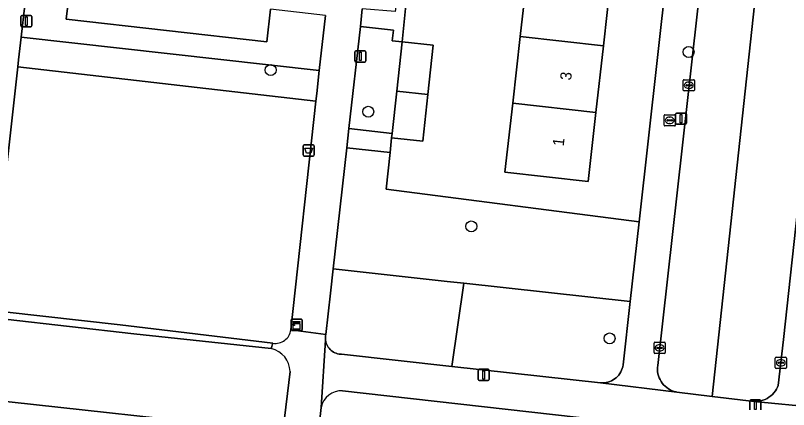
# Model space of a CAD drawing. Extents: x 161928 to 163071, y 386474 to 387428.
# Drawn here: x 162431.4 to 162500.5, y 387074.3 to 387109.5 of the extents above; entities that cross this region are included whole.
import ezdxf

# ---------------------------------------------------------------- set-up
doc = ezdxf.new("R2010")
doc.units = 0
for name, color, linetype in [('IMGEO_Afvalbak', 7, 'Continuous'), ('IMGEO_Boom', 7, 'Continuous'), ('IMGEO_Brandkraan', 7, 'Continuous'), ('IMGEO_Erf', 7, 'Continuous'), ('IMGEO_Groenvoorziening', 7, 'Continuous'), ('IMGEO_Kast', 7, 'Continuous'), ('IMGEO_Kolk', 7, 'Continuous'), ('IMGEO_Lichtmast', 7, 'Continuous'), ('IMGEO_Pand', 7, 'Continuous'), ('IMGEO_Pand_nummerreeks', 7, 'Continuous'), ('IMGEO_Parkeervlak_open', 7, 'Continuous'), ('IMGEO_Rijbaan_lokaal_open', 7, 'Continuous'), ('IMGEO_Voetpad_open', 7, 'Continuous')]:
    doc.layers.add(name, color=color, linetype=linetype)

msp = doc.modelspace()

# ---------------------------------------------------------------- linework, layer by layer
at = {"layer": 'IMGEO_Afvalbak'}
for p, q in [((162457.121, 387097.045), (162457.121, 387097.845)), ((162457.121, 387097.845), (162457.121, 387097.045)), ((162457.221, 387097.945), (162458.011, 387097.945)), ((162458.011, 387097.945), (162457.221, 387097.945)), ((162458.111, 387097.845), (162458.111, 387097.045)), ((162458.111, 387097.045), (162458.111, 387097.845)), ((162458.011, 387096.945), (162457.221, 387096.945)), ((162457.221, 387096.945), (162458.011, 387096.945))]:
    msp.add_line(p, q, dxfattribs=at)
msp.add_lwpolyline([(162457.264, 387097.659), (162457.968, 387097.659), (162457.819, 387097.189), (162457.413, 387097.189), (162457.264, 387097.659)], dxfattribs=at)
for centre, start, end in [((162457.221, 387097.845), 90, 180), ((162457.221, 387097.845), 90, 180), ((162458.011, 387097.845), 0, 90), ((162458.011, 387097.845), 360, 90), ((162457.221, 387097.045), 180, 270), ((162457.221, 387097.045), 180, 270), ((162458.011, 387097.045), 270, 0), ((162458.011, 387097.045), 270, 0)]:
    msp.add_arc(centre, 0.1, start, end, dxfattribs=at)
at = {"layer": 'IMGEO_Boom'}
for centre in [(162491.535, 387106.242), (162454.22, 387104.623), (162462.929, 387100.904), (162472.135, 387090.657), (162484.48, 387080.654)]:
    msp.add_circle(centre, 0.489, dxfattribs=at)
at = {"layer": 'IMGEO_Brandkraan'}
for p, q in [((162489.35, 387099.708), (162489.35, 387100.56)), ((162489.425, 387100.634), (162490.277, 387100.634)), ((162490.351, 387100.56), (162490.351, 387099.708)), ((162489.609, 387100.128), (162489.609, 387100.14)), ((162490.047, 387100.091), (162489.649, 387100.091)), ((162489.652, 387100.177), (162490.05, 387100.177)), ((162489.861, 387099.854), (162489.836, 387099.854)), ((162489.838, 387100.414), (162489.863, 387100.414)), ((162490.093, 387100.14), (162490.093, 387100.128)), ((162490.277, 387099.634), (162489.425, 387099.634))]:
    msp.add_line(p, q, dxfattribs=at)
for points in [[(162489.35, 387099.708), (162489.35, 387100.56)], [(162489.425, 387100.634), (162490.277, 387100.634)], [(162490.351, 387100.56), (162490.351, 387099.708)], [(162490.277, 387099.634), (162489.425, 387099.634)]]:
    msp.add_lwpolyline(points, dxfattribs=at)
for centre, radius, start, end in [((162489.427, 387100.558), 0.0765, 91.55205, 178.44795), ((162489.427, 387100.558), 0.0765, 91.55205, 178.44795), ((162490.275, 387100.558), 0.0765, 1.55205, 88.44795), ((162490.275, 387100.558), 0.0765, 1.55205, 88.44795), ((162489.649, 387100.137), 0.0403, 85.87752, 175.75265), ((162489.646, 387100.127), 0.0366, 178.93798, 274.71019), ((162490.05, 387100.134), 0.043, 264.86636, 352.45326), ((162490.054, 387100.139), 0.0386, 1.73085, 96.63898), ((162489.427, 387099.71), 0.0765, 181.55205, 268.44795), ((162489.427, 387099.71), 0.0765, 181.55205, 268.44795), ((162490.275, 387099.71), 0.0765, 271.55205, 358.44795), ((162490.275, 387099.71), 0.0765, 271.55205, 358.44795)]:
    msp.add_arc(centre, radius, start, end, dxfattribs=at)
for centre, major_axis, ratio, start_param, end_param in [((162489.837, 387100.134), (-0.387, 0.002), 0.722429, 4.712389, 7.853982), ((162489.862, 387100.134), (-0.39, 0.002), 0.717154, 1.570796, 4.712389)]:
    msp.add_ellipse(centre, major_axis=major_axis, ratio=ratio, start_param=start_param, end_param=end_param, dxfattribs=at)
at = {"layer": 'IMGEO_Erf'}
for points in [[(162466.329, 387110.708), (162465.96, 387107.152), (162468.742, 387106.845), (162468.254, 387102.444), (162467.792, 387098.271), (162465.01, 387098.579), (162464.898, 387097.271), (162464.532, 387093.99), (162487.117, 387091.079), (162490.41, 387120.449)], [(162484.596, 387112.764), (162483.928, 387106.801), (162483.26, 387100.838), (162482.569, 387094.666), (162475.14, 387095.498), (162475.831, 387101.671), (162476.499, 387107.634), (162477.167, 387113.597)], [(162436.151, 387110.903), (162435.956, 387109.158), (162453.867, 387107.155), (162454.192, 387110.057)]]:
    msp.add_lwpolyline(points, dxfattribs=at)
at = {"layer": 'IMGEO_Groenvoorziening'}
for points in [[(162459.115, 387109.512), (162454.192, 387110.057), (162453.867, 387107.155), (162435.956, 387109.158), (162436.151, 387110.903), (162434.764, 387110.679), (162433.774, 387110.548), (162432.264, 387110.412), (162431.94, 387107.551), (162458.562, 387104.573)], [(162465.473, 387102.755), (162465.96, 387107.152), (162465.078, 387107.247), (162465.18, 387108.199), (162462.226, 387108.531), (162461.203, 387099.405), (162465.053, 387098.968)], [(162458.562, 387104.573), (162431.94, 387107.551), (162431.712, 387105.531), (162431.642, 387104.911), (162458.258, 387101.86), (162458.335, 387102.543)], [(162486.318, 387083.954), (162487.117, 387091.079), (162464.532, 387093.99), (162464.898, 387097.271), (162461.01, 387097.689), (162459.796, 387086.863), (162469.985, 387085.745), (162471.477, 387085.581)], [(162471.477, 387085.581), (162469.985, 387085.745), (162459.796, 387086.863), (162459.553, 387084.696), (162459.14, 387081.013), (162459.118, 387080.883), (162459.108, 387080.753), (162459.11, 387080.621), (162459.123, 387080.49), (162459.148, 387080.361), (162459.184, 387080.235), (162459.232, 387080.113), (162459.29, 387079.995), (162459.358, 387079.883), (162459.437, 387079.777), (162459.524, 387079.679), (162459.62, 387079.589), (162459.723, 387079.508), (162459.833, 387079.437), (162459.95, 387079.376), (162460.071, 387079.325), (162460.196, 387079.285), (162460.324, 387079.257), (162460.455, 387079.24), (162460.535, 387079.236), (162470.392, 387078.155)], [(162485.685, 387078.297), (162486.318, 387083.954), (162471.477, 387085.581), (162470.392, 387078.155), (162483.681, 387076.698), (162483.847, 387076.69), (162484.012, 387076.698), (162484.176, 387076.72), (162484.338, 387076.756), (162484.496, 387076.807), (162484.648, 387076.872), (162484.794, 387076.95), (162484.933, 387077.041), (162485.063, 387077.144), (162485.183, 387077.258), (162485.293, 387077.382), (162485.391, 387077.516), (162485.476, 387077.658), (162485.549, 387077.807), (162485.608, 387077.962), (162485.653, 387078.121), (162485.683, 387078.284)]]:
    msp.add_lwpolyline(points, close=True, dxfattribs=at)
for points in [[(162458.258, 387101.86), (162431.642, 387104.911), (162429.828, 387088.865), (162429.335, 387084.503), (162429.334, 387084.375), (162429.345, 387084.248), (162429.367, 387084.123), (162429.4, 387083.999), (162429.444, 387083.88), (162429.498, 387083.764), (162429.563, 387083.654), (162429.637, 387083.551), (162429.72, 387083.454), (162429.812, 387083.365), (162429.911, 387083.285), (162430.017, 387083.213), (162430.128, 387083.152), (162430.245, 387083.1), (162430.366, 387083.06), (162430.426, 387083.044), (162440.781, 387081.858), (162454.424, 387080.229)], [(162456.029, 387081.416), (162458.258, 387101.86)], [(162499.259, 387071.64), (162487.843, 387072.908), (162460.645, 387075.979)], [(162458.728, 387074.485), (162454.962, 387041.131), (162495.545, 387036.552), (162497.412, 387054.397), (162499.259, 387071.64)]]:
    msp.add_lwpolyline(points, dxfattribs=at)
for centre, radius, start, end in [((162454.646, 387081.607), 1.396, 260.83567, 352.13491), ((162460.567, 387074.103), 1.878, 87.60591, 168.25571)]:
    msp.add_arc(centre, radius, start, end, dxfattribs=at)
at = {"layer": 'IMGEO_Kast'}
for p, q in [((162456.037, 387081.443), (162456.037, 387082.284)), ((162456.037, 387082.284), (162456.037, 387081.443)), ((162456.112, 387082.368), (162456.953, 387082.368)), ((162456.953, 387082.368), (162456.112, 387082.368)), ((162457.037, 387082.293), (162457.037, 387081.452)), ((162457.037, 387081.452), (162457.037, 387082.293)), ((162456.962, 387081.368), (162456.121, 387081.368)), ((162456.121, 387081.368), (162456.962, 387081.368))]:
    msp.add_line(p, q, dxfattribs=at)
for points in [[(162456.232, 387082.158), (162456.832, 387082.158), (162456.832, 387082.073), (162456.232, 387082.073), (162456.232, 387082.158)], [(162456.232, 387081.983), (162456.832, 387081.983), (162456.832, 387081.494), (162456.232, 387081.494), (162456.232, 387081.983)]]:
    msp.add_lwpolyline(points, dxfattribs=at)
msp.add_circle((162456.316, 387081.832), 0.0377, dxfattribs=at)
for centre, start, end in [((162456.115, 387082.29), 92.4484, 184.28452), ((162456.115, 387082.29), 92.4484, 184.28452), ((162456.959, 387082.29), 2.4484, 94.28452), ((162456.959, 387082.29), 2.4484, 94.28452), ((162456.115, 387081.446), 182.4484, 274.28452), ((162456.115, 387081.446), 182.4484, 274.28452), ((162456.959, 387081.446), 272.4484, 4.28452), ((162456.959, 387081.446), 272.4484, 4.28452)]:
    msp.add_arc(centre, 0.0779, start, end, dxfattribs=at)
at = {"layer": 'IMGEO_Kolk'}
for p, q in [((162491.052, 387102.839), (162491.052, 387103.691)), ((162491.127, 387103.765), (162491.979, 387103.765)), ((162491.311, 387103.259), (162491.311, 387103.271)), ((162491.354, 387103.308), (162491.752, 387103.308)), ((162491.54, 387103.545), (162491.565, 387103.545)), ((162491.795, 387103.271), (162491.795, 387103.259)), ((162492.053, 387103.691), (162492.053, 387102.839)), ((162491.979, 387102.765), (162491.127, 387102.765)), ((162491.749, 387103.222), (162491.351, 387103.222)), ((162491.563, 387102.985), (162491.538, 387102.985)), ((162488.45, 387079.386), (162488.45, 387080.238)), ((162488.525, 387080.312), (162489.377, 387080.312)), ((162488.709, 387079.806), (162488.709, 387079.818)), ((162488.752, 387079.855), (162489.15, 387079.855)), ((162488.938, 387080.092), (162488.963, 387080.092)), ((162489.193, 387079.818), (162489.193, 387079.806)), ((162489.451, 387080.238), (162489.451, 387079.386)), ((162489.377, 387079.312), (162488.525, 387079.312)), ((162489.147, 387079.769), (162488.749, 387079.769)), ((162488.961, 387079.532), (162488.936, 387079.532)), ((162499.27, 387078.052), (162499.27, 387078.904)), ((162499.345, 387078.978), (162500.197, 387078.978)), ((162499.529, 387078.472), (162499.529, 387078.484)), ((162499.967, 387078.435), (162499.569, 387078.435)), ((162499.572, 387078.521), (162499.97, 387078.521)), ((162499.758, 387078.758), (162499.783, 387078.758)), ((162500.013, 387078.484), (162500.013, 387078.472)), ((162500.271, 387078.904), (162500.271, 387078.052)), ((162500.197, 387077.978), (162499.345, 387077.978)), ((162499.781, 387078.198), (162499.756, 387078.198))]:
    msp.add_line(p, q, dxfattribs=at)
for points in [[(162491.052, 387102.839), (162491.052, 387103.691)], [(162491.127, 387103.765), (162491.979, 387103.765)], [(162492.053, 387103.691), (162492.053, 387102.839)], [(162491.979, 387102.765), (162491.127, 387102.765)], [(162488.45, 387079.386), (162488.45, 387080.238)], [(162488.525, 387080.312), (162489.377, 387080.312)], [(162489.451, 387080.238), (162489.451, 387079.386)], [(162489.377, 387079.312), (162488.525, 387079.312)], [(162499.27, 387078.052), (162499.27, 387078.904)], [(162499.345, 387078.978), (162500.197, 387078.978)], [(162500.271, 387078.904), (162500.271, 387078.052)], [(162500.197, 387077.978), (162499.345, 387077.978)]]:
    msp.add_lwpolyline(points, dxfattribs=at)
for centre, radius, start, end in [((162491.129, 387103.689), 0.0765, 91.55205, 178.44795), ((162491.129, 387103.689), 0.0765, 91.55205, 178.44795), ((162491.351, 387103.268), 0.0403, 85.87752, 175.75265), ((162491.756, 387103.27), 0.0386, 1.73085, 96.63898), ((162491.977, 387103.689), 0.0765, 1.55205, 88.44795), ((162491.977, 387103.689), 0.0765, 1.55205, 88.44795), ((162491.129, 387102.841), 0.0765, 181.55205, 268.44795), ((162491.129, 387102.841), 0.0765, 181.55205, 268.44795), ((162491.348, 387103.258), 0.0366, 178.93798, 274.71019), ((162491.752, 387103.265), 0.043, 264.86636, 352.45326), ((162491.977, 387102.841), 0.0765, 271.55205, 358.44795), ((162491.977, 387102.841), 0.0765, 271.55205, 358.44795), ((162488.527, 387080.236), 0.0765, 91.55205, 178.44795), ((162488.527, 387080.236), 0.0765, 91.55205, 178.44795), ((162488.749, 387079.815), 0.0403, 85.87752, 175.75265), ((162488.746, 387079.805), 0.0366, 178.93798, 274.71019), ((162489.15, 387079.812), 0.043, 264.86636, 352.45326), ((162489.154, 387079.817), 0.0386, 1.73085, 96.63898), ((162489.375, 387080.236), 0.0765, 1.55205, 88.44795), ((162489.375, 387080.236), 0.0765, 1.55205, 88.44795), ((162488.527, 387079.388), 0.0765, 181.55205, 268.44795), ((162488.527, 387079.388), 0.0765, 181.55205, 268.44795), ((162489.375, 387079.388), 0.0765, 271.55205, 358.44795), ((162489.375, 387079.388), 0.0765, 271.55205, 358.44795), ((162499.347, 387078.902), 0.0765, 91.55205, 178.44795), ((162499.347, 387078.902), 0.0765, 91.55205, 178.44795), ((162499.569, 387078.481), 0.0403, 85.87752, 175.75265), ((162499.566, 387078.471), 0.0366, 178.93798, 274.71019), ((162499.97, 387078.478), 0.043, 264.86636, 352.45326), ((162499.974, 387078.483), 0.0386, 1.73085, 96.63898), ((162500.195, 387078.902), 0.0765, 1.55205, 88.44795), ((162500.195, 387078.902), 0.0765, 1.55205, 88.44795), ((162499.347, 387078.054), 0.0765, 181.55205, 268.44795), ((162499.347, 387078.054), 0.0765, 181.55205, 268.44795), ((162500.195, 387078.054), 0.0765, 271.55205, 358.44795), ((162500.195, 387078.054), 0.0765, 271.55205, 358.44795)]:
    msp.add_arc(centre, radius, start, end, dxfattribs=at)
for centre, major_axis, ratio, start_param, end_param in [((162491.539, 387103.265), (-0.387, 0.002), 0.722429, 4.712389, 7.853982), ((162491.564, 387103.265), (-0.39, 0.002), 0.717154, 1.570796, 4.712389), ((162488.937, 387079.812), (-0.387, 0.002), 0.722429, 4.712389, 7.853982), ((162488.962, 387079.812), (-0.39, 0.002), 0.717154, 1.570796, 4.712389), ((162499.757, 387078.478), (-0.387, 0.002), 0.722429, 4.712389, 7.853982), ((162499.782, 387078.478), (-0.39, 0.002), 0.717154, 1.570796, 4.712389)]:
    msp.add_ellipse(centre, major_axis=major_axis, ratio=ratio, start_param=start_param, end_param=end_param, dxfattribs=at)
at = {"layer": 'IMGEO_Lichtmast'}
for p, q in [((162432.005, 387109.496), (162432.795, 387109.496)), ((162432.795, 387109.496), (162432.005, 387109.496)), ((162431.905, 387108.596), (162431.905, 387109.396)), ((162431.905, 387109.396), (162431.905, 387108.596)), ((162432.895, 387109.396), (162432.895, 387108.596)), ((162432.895, 387108.596), (162432.895, 387109.396)), ((162432.795, 387108.496), (162432.005, 387108.496)), ((162432.005, 387108.496), (162432.795, 387108.496)), ((162461.737, 387105.446), (162461.737, 387106.246)), ((162461.737, 387106.246), (162461.737, 387105.446)), ((162461.837, 387106.346), (162462.627, 387106.346)), ((162462.627, 387106.346), (162461.837, 387106.346)), ((162462.727, 387106.246), (162462.727, 387105.446)), ((162462.727, 387105.446), (162462.727, 387106.246)), ((162462.627, 387105.346), (162461.837, 387105.346)), ((162461.837, 387105.346), (162462.627, 387105.346)), ((162490.369, 387099.881), (162490.369, 387100.681)), ((162490.369, 387100.681), (162490.369, 387099.881)), ((162490.469, 387100.781), (162491.259, 387100.781)), ((162491.259, 387100.781), (162490.469, 387100.781)), ((162491.359, 387100.681), (162491.359, 387099.881)), ((162491.359, 387099.881), (162491.359, 387100.681)), ((162491.259, 387099.781), (162490.469, 387099.781)), ((162490.469, 387099.781), (162491.259, 387099.781)), ((162472.737, 387076.998), (162472.737, 387077.798)), ((162472.737, 387077.798), (162472.737, 387076.998)), ((162472.837, 387077.898), (162473.627, 387077.898)), ((162473.627, 387077.898), (162472.837, 387077.898)), ((162473.727, 387077.798), (162473.727, 387076.998)), ((162473.727, 387076.998), (162473.727, 387077.798)), ((162473.627, 387076.898), (162472.837, 387076.898)), ((162472.837, 387076.898), (162473.627, 387076.898)), ((162496.997, 387074.282), (162496.997, 387075.082)), ((162496.997, 387075.082), (162496.997, 387074.282)), ((162497.097, 387075.182), (162497.887, 387075.182)), ((162497.887, 387075.182), (162497.097, 387075.182)), ((162497.987, 387075.082), (162497.987, 387074.282)), ((162497.987, 387074.282), (162497.987, 387075.082))]:
    msp.add_line(p, q, dxfattribs=at)
for points in [[(162432.325, 387109.371), (162432.475, 387109.371), (162432.475, 387108.621), (162432.325, 387108.621), (162432.325, 387109.371)], [(162462.157, 387106.221), (162462.307, 387106.221), (162462.307, 387105.471), (162462.157, 387105.471), (162462.157, 387106.221)], [(162490.789, 387100.656), (162490.939, 387100.656), (162490.939, 387099.906), (162490.789, 387099.906), (162490.789, 387100.656)], [(162473.157, 387077.773), (162473.307, 387077.773), (162473.307, 387077.023), (162473.157, 387077.023), (162473.157, 387077.773)], [(162497.417, 387075.057), (162497.567, 387075.057), (162497.567, 387074.307), (162497.417, 387074.307), (162497.417, 387075.057)]]:
    msp.add_lwpolyline(points, dxfattribs=at)
for centre, start, end in [((162432.005, 387109.396), 90, 180), ((162432.005, 387109.396), 90, 180), ((162432.795, 387109.396), 0, 90), ((162432.795, 387109.396), 360, 90), ((162432.005, 387108.596), 180, 270), ((162432.005, 387108.596), 180, 270), ((162432.795, 387108.596), 270, 0), ((162432.795, 387108.596), 270, 0), ((162461.837, 387106.246), 90, 180), ((162461.837, 387106.246), 90, 180), ((162462.627, 387106.246), 0, 90), ((162462.627, 387106.246), 360, 90), ((162461.837, 387105.446), 180, 270), ((162461.837, 387105.446), 180, 270), ((162462.627, 387105.446), 270, 0), ((162462.627, 387105.446), 270, 0), ((162490.469, 387100.681), 90, 180), ((162490.469, 387100.681), 90, 180), ((162491.259, 387100.681), 0, 90), ((162491.259, 387100.681), 360, 90), ((162490.469, 387099.881), 180, 270), ((162490.469, 387099.881), 180, 270), ((162491.259, 387099.881), 270, 0), ((162491.259, 387099.881), 270, 0), ((162472.837, 387077.798), 90, 180), ((162472.837, 387077.798), 90, 180), ((162473.627, 387077.798), 0, 90), ((162473.627, 387077.798), 360, 90), ((162472.837, 387076.998), 180, 270), ((162472.837, 387076.998), 180, 270), ((162473.627, 387076.998), 270, 0), ((162473.627, 387076.998), 270, 0), ((162497.097, 387075.082), 90, 180), ((162497.097, 387075.082), 90, 180), ((162497.887, 387075.082), 0, 90), ((162497.887, 387075.082), 360, 90)]:
    msp.add_arc(centre, 0.1, start, end, dxfattribs=at)
at = {"layer": 'IMGEO_Pand'}
for points in [[(162483.928, 387106.801), (162484.596, 387112.764), (162477.167, 387113.597), (162476.499, 387107.634)], [(162476.499, 387107.634), (162475.831, 387101.671), (162483.26, 387100.838), (162483.928, 387106.801)], [(162465.473, 387102.755), (162468.254, 387102.444), (162468.742, 387106.845), (162465.96, 387107.152)], [(162465.01, 387098.579), (162467.792, 387098.271), (162468.254, 387102.444), (162465.473, 387102.755), (162465.053, 387098.968)], [(162475.831, 387101.671), (162475.14, 387095.498), (162482.569, 387094.666), (162483.26, 387100.838)]]:
    msp.add_lwpolyline(points, close=True, dxfattribs=at)
at = {"layer": 'IMGEO_Parkeervlak_open'}
for points in [[(162497.671, 387112.684), (162493.646, 387075.477), (162497.392, 387075.022), (162497.592, 387075.025), (162497.791, 387075.045), (162497.987, 387075.084), (162498.179, 387075.139), (162498.365, 387075.212), (162498.544, 387075.301), (162498.714, 387075.405), (162498.874, 387075.524), (162499.023, 387075.658), (162499.16, 387075.804), (162499.283, 387075.961), (162499.391, 387076.129), (162499.484, 387076.306), (162499.548, 387076.456), (162500, 387080.566), (162501.564, 387094.784)], [(162454.275, 387079.741), (162442.008, 387081.073), (162430.515, 387082.384)], [(162426.496, 387075.466), (162455.299, 387072.312), (162455.327, 387072.552), (162455.95, 387077.696)]]:
    msp.add_lwpolyline(points, dxfattribs=at)
msp.add_arc((162453.817, 387077.657), 2.134, 1.04672, 77.59309, dxfattribs=at)
at = {"layer": 'IMGEO_Rijbaan_lokaal_open'}
msp.add_lwpolyline([(162493.646, 387075.477), (162497.671, 387112.684), (162498.089, 387116.832), (162493.168, 387117.364), (162488.78, 387078.246), (162488.76, 387078.06), (162488.756, 387077.872), (162488.769, 387077.686), (162488.799, 387077.501), (162488.845, 387077.319), (162488.907, 387077.142), (162488.984, 387076.972), (162489.077, 387076.809), (162489.184, 387076.655), (162489.304, 387076.511), (162489.436, 387076.378), (162489.58, 387076.258), (162489.734, 387076.151), (162489.897, 387076.059), (162490.067, 387075.981), (162490.244, 387075.919), (162490.426, 387075.873), (162490.492, 387075.86)], close=True, dxfattribs=at)
msp.add_lwpolyline([(162449.032, 387060.909), (162454.054, 387060.362), (162455.299, 387072.312), (162426.496, 387075.466), (162426.317, 387075.479), (162341.591, 387084.818)], dxfattribs=at)
at = {"layer": 'IMGEO_Voetpad_open'}
for points in [[(162429.828, 387088.865), (162431.642, 387104.911), (162431.712, 387105.531), (162431.94, 387107.551), (162432.264, 387110.412), (162432.733, 387114.56), (162433.637, 387122.563), (162434.057, 387126.278), (162435.108, 387135.564), (162435.291, 387137.189), (162436.449, 387147.44), (162436.747, 387150.077)], [(162490.41, 387120.449), (162487.117, 387091.079), (162486.318, 387083.954), (162485.685, 387078.297), (162485.683, 387078.284), (162485.653, 387078.121), (162485.608, 387077.962), (162485.549, 387077.807), (162485.476, 387077.658), (162485.391, 387077.516), (162485.293, 387077.382), (162485.183, 387077.258), (162485.063, 387077.144), (162484.933, 387077.041), (162484.794, 387076.95), (162484.648, 387076.872), (162484.496, 387076.807), (162484.338, 387076.756), (162484.176, 387076.72), (162484.012, 387076.698), (162483.847, 387076.69), (162483.681, 387076.698), (162490.492, 387075.86), (162490.426, 387075.873), (162490.244, 387075.919), (162490.067, 387075.981), (162489.897, 387076.059), (162489.734, 387076.151), (162489.58, 387076.258), (162489.436, 387076.378), (162489.304, 387076.511), (162489.184, 387076.655), (162489.077, 387076.809), (162488.984, 387076.972), (162488.907, 387077.142), (162488.845, 387077.319), (162488.799, 387077.501), (162488.769, 387077.686), (162488.756, 387077.872), (162488.76, 387078.06), (162488.78, 387078.246), (162493.168, 387117.364)], [(162459.115, 387109.512), (162458.562, 387104.573), (162458.335, 387102.543), (162458.258, 387101.86), (162456.029, 387081.416), (162459.14, 387081.013), (162459.553, 387084.696), (162459.796, 387086.863), (162461.01, 387097.689), (162461.203, 387099.405), (162462.226, 387108.531), (162462.4, 387110.109)], [(162501.564, 387094.784), (162500, 387080.566), (162499.548, 387076.456), (162499.484, 387076.306), (162499.391, 387076.129), (162499.283, 387075.961), (162499.16, 387075.804), (162499.023, 387075.658), (162498.874, 387075.524), (162498.714, 387075.405), (162498.544, 387075.301), (162498.365, 387075.212), (162498.179, 387075.139), (162497.987, 387075.084), (162497.791, 387075.045), (162497.592, 387075.025), (162497.392, 387075.022), (162502.944, 387074.479)], [(162430.515, 387082.384), (162442.008, 387081.073), (162454.275, 387079.741), (162454.424, 387080.229), (162440.781, 387081.858), (162430.426, 387083.044)], [(162453.365, 387024.947), (162454.107, 387032.358), (162453.971, 387032.373), (162454.63, 387038.314), (162454.962, 387041.131), (162458.728, 387074.485), (162459.123, 387080.49), (162459.11, 387080.621), (162459.108, 387080.753), (162459.118, 387080.883), (162459.14, 387081.013), (162456.029, 387081.416)], [(162490.492, 387075.86), (162483.681, 387076.698), (162470.392, 387078.155), (162460.535, 387079.236), (162460.455, 387079.24), (162460.324, 387079.257), (162460.196, 387079.285), (162460.071, 387079.325), (162459.95, 387079.376), (162459.833, 387079.437), (162459.723, 387079.508), (162459.62, 387079.589), (162459.524, 387079.679), (162459.437, 387079.777), (162459.358, 387079.883), (162459.29, 387079.995), (162459.232, 387080.113), (162459.184, 387080.235), (162459.148, 387080.361), (162459.123, 387080.49), (162458.728, 387074.485)], [(162454.424, 387080.229), (162454.275, 387079.741)], [(162455.95, 387077.696), (162455.327, 387072.552), (162455.299, 387072.312), (162454.054, 387060.362), (162452.045, 387041.07), (162451.961, 387040.323), (162450.98, 387031.559), (162449.191, 387015.573), (162448.713, 387011.344), (162448.292, 387007.576), (162448.152, 387006.327), (162447.431, 387000), (162443.688, 386965.609)], [(162460.645, 387075.979), (162487.843, 387072.908)], [(162531.407, 387071.367), (162503.137, 387074.464), (162502.944, 387074.479), (162497.392, 387075.022), (162493.646, 387075.477), (162490.492, 387075.86)]]:
    msp.add_lwpolyline(points, dxfattribs=at)
for points in [[(162462.226, 387108.531), (162465.18, 387108.199), (162465.078, 387107.247), (162465.96, 387107.152), (162466.329, 387110.708), (162465.456, 387110.794), (162465.342, 387109.868), (162462.4, 387110.109)], [(162465.053, 387098.968), (162461.203, 387099.405), (162461.01, 387097.689), (162464.898, 387097.271), (162465.01, 387098.579)]]:
    msp.add_lwpolyline(points, close=True, dxfattribs=at)
for centre, radius, start, end in [((162454.646, 387081.607), 1.396, 260.83567, 352.13491), ((162453.817, 387077.657), 2.134, 1.04672, 77.59309), ((162460.567, 387074.103), 1.878, 87.60591, 168.25571)]:
    msp.add_arc(centre, radius, start, end, dxfattribs=at)

# ---------------------------------------------------------------- texts
at = {"layer": 'IMGEO_Pand_nummerreeks'}
for s, p in [('3', (162481.042, 387103.67)), ('1', (162480.383, 387097.785))]:
    msp.add_text(s, height=1, rotation=83.60879, dxfattribs=at).set_placement(p)

doc.saveas('drawing.dxf')
